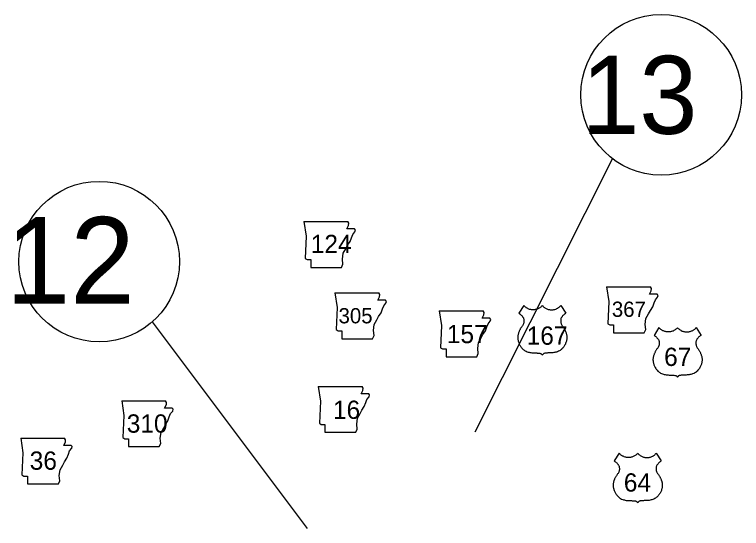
# Model space of a CAD drawing. Extents: x -819161 to 80911, y -6604 to 768454.
# Drawn here: x 46076 to 47965, y 1935 to 3271 of the extents above; entities that cross this region are included whole.
import ezdxf

# ---------------------------------------------------------------- set-up
doc = ezdxf.new("R2010")
doc.units = 0
for name, color, linetype in [('21', 7, 'Continuous'), ('22', 7, 'Continuous'), ('Default', 7, 'Continuous')]:
    doc.layers.add(name, color=color, linetype=linetype)

msp = doc.modelspace()

# ---------------------------------------------------------------- linework, layer by layer
at = {"layer": '21'}
for p, q in [((46827.6, 2732.8), (46833.3, 2694.8)), ((46939.2, 2713.8), (46943.7, 2722.7)), ((46944.3, 2728.4), (46941.7, 2732.8)), ((46943.7, 2722.7), (46944.3, 2728.4)), ((46958.9, 2713.8), (46939.2, 2713.8)), ((46954.5, 2699.2), (46960.2, 2706.2)), ((46961.4, 2710.6), (46958.9, 2713.8)), ((46960.2, 2706.2), (46961.4, 2710.6)), ((46833.3, 2694.8), (46830.7, 2637.1)), ((46947.5, 2680.8), (46951.3, 2691)), ((46951.3, 2691), (46954.5, 2699.2)), ((46936.7, 2662.4), (46941.1, 2671.3)), ((46941.1, 2671.3), (46947.5, 2680.8)), ((46927.8, 2635.1), (46929.7, 2650.4)), ((46929.7, 2650.4), (46936.7, 2662.4)), ((46830.7, 2637.1), (46835.8, 2633.9)), ((46835.8, 2633.9), (46845.3, 2633.9)), ((46845.3, 2633.9), (46845.3, 2613.6)), ((46929.1, 2621.8), (46927.8, 2635.1)), ((46845.3, 2613.6), (46925.3, 2613.6)), ((46925.3, 2613.6), (46929.1, 2621.8)), ((47614.2, 2563.2), (47619.9, 2525.1)), ((47725.9, 2544.2), (47730.3, 2553.1)), ((47731, 2558.8), (47728.3, 2563.2)), ((47730.3, 2553.1), (47731, 2558.8)), ((46908.1, 2547.7), (46913.9, 2509.7)), ((47019.8, 2528.7), (47024.2, 2537.6)), ((47024.9, 2543.3), (47022.2, 2547.7)), ((47024.2, 2537.6), (47024.9, 2543.3)), ((47745.5, 2544.2), (47725.9, 2544.2)), ((47741.1, 2529.6), (47746.8, 2536.6)), ((47748.1, 2541), (47745.5, 2544.2)), ((47746.8, 2536.6), (47748.1, 2541)), ((47039.5, 2528.7), (47019.8, 2528.7)), ((47031.9, 2505.8), (47035, 2514.1)), ((47035, 2514.1), (47040.7, 2521.1)), ((47042, 2525.5), (47039.5, 2528.7)), ((47040.7, 2521.1), (47042, 2525.5)), ((47619.9, 2525.1), (47617.4, 2467.4)), ((47734.1, 2511.2), (47737.9, 2521.3)), ((47737.9, 2521.3), (47741.1, 2529.6)), ((46913.9, 2509.7), (46911.3, 2451.9)), ((47021.7, 2486.2), (47028.1, 2495.7)), ((47028.1, 2495.7), (47031.9, 2505.8)), ((47179.2, 2500.8), (47184.9, 2462.8)), ((47295.9, 2496.4), (47293.3, 2500.8)), ((47295.3, 2490.7), (47295.9, 2496.4)), ((47723.3, 2492.8), (47727.8, 2501.7)), ((47727.8, 2501.7), (47734.1, 2511.2)), ((47010.3, 2465.2), (47017.3, 2477.3)), ((47017.3, 2477.3), (47021.7, 2486.2)), ((47290.9, 2481.8), (47295.3, 2490.7)), ((47310.5, 2481.8), (47290.9, 2481.8)), ((47313.1, 2478.6), (47310.5, 2481.8)), ((47311.8, 2474.2), (47313.1, 2478.6)), ((47714.5, 2465.5), (47716.4, 2480.7)), ((47716.4, 2480.7), (47723.3, 2492.8)), ((47008.4, 2450), (47010.3, 2465.2)), ((47184.9, 2462.8), (47182.4, 2405)), ((47299.1, 2448.8), (47302.9, 2459)), ((47302.9, 2459), (47306.1, 2467.2)), ((47306.1, 2467.2), (47311.8, 2474.2)), ((47617.4, 2467.4), (47622.5, 2464.2)), ((47622.5, 2464.2), (47632, 2464.2)), ((47632, 2464.2), (47632, 2443.9)), ((47715.7, 2452.2), (47714.5, 2465.5)), ((46911.3, 2451.9), (46916.4, 2448.7)), ((46916.4, 2448.7), (46925.9, 2448.7)), ((46925.9, 2448.7), (46925.9, 2428.4)), ((47009.7, 2436.7), (47008.4, 2450)), ((47288.3, 2430.4), (47292.8, 2439.3)), ((47292.8, 2439.3), (47299.1, 2448.8)), ((47632, 2443.9), (47711.9, 2443.9)), ((47711.9, 2443.9), (47715.7, 2452.2)), ((46925.9, 2428.4), (47005.8, 2428.4)), ((47005.8, 2428.4), (47009.7, 2436.7)), ((47279.4, 2403.1), (47281.3, 2418.4)), ((47281.3, 2418.4), (47288.3, 2430.4)), ((47182.4, 2405), (47187.5, 2401.9)), ((47187.5, 2401.9), (47197, 2401.9)), ((47197, 2401.9), (47197, 2381.6)), ((47280.7, 2389.8), (47279.4, 2403.1)), ((47197, 2381.6), (47276.9, 2381.6)), ((47276.9, 2381.6), (47280.7, 2389.8)), ((46864.6, 2304.3), (46870.3, 2266.2)), ((46976.2, 2285.2), (46980.6, 2294.1)), ((46981.3, 2299.8), (46978.7, 2304.2)), ((46980.6, 2294.1), (46981.3, 2299.8)), ((46354, 2267.1), (46359.8, 2229)), ((46470.8, 2262.6), (46468.1, 2267)), ((46995.9, 2285.2), (46976.2, 2285.2)), ((46988.3, 2262.4), (46991.4, 2270.6)), ((46991.4, 2270.6), (46997.1, 2277.6)), ((46998.4, 2282.1), (46995.9, 2285.2)), ((46997.1, 2277.6), (46998.4, 2282.1)), ((46465.7, 2248.1), (46470.1, 2256.9)), ((46485.4, 2248.1), (46465.7, 2248.1)), ((46470.1, 2256.9), (46470.8, 2262.6)), ((46487.9, 2244.9), (46485.4, 2248.1)), ((46870.3, 2266.2), (46867.7, 2208.5)), ((46978.1, 2242.7), (46984.5, 2252.2)), ((46984.5, 2252.2), (46988.3, 2262.4)), ((46359.8, 2229), (46357.2, 2171.3)), ((46477.8, 2225.2), (46480.9, 2233.5)), ((46480.9, 2233.5), (46486.6, 2240.4)), ((46486.6, 2240.4), (46487.9, 2244.9)), ((46966.7, 2221.8), (46973.7, 2233.8)), ((46973.7, 2233.8), (46978.1, 2242.7)), ((46467.6, 2205.6), (46473.9, 2215.1)), ((46473.9, 2215.1), (46477.8, 2225.2)), ((46964.8, 2206.6), (46966.7, 2221.8)), ((46456.2, 2184.6), (46463.2, 2196.7)), ((46463.2, 2196.7), (46467.6, 2205.6)), ((46867.7, 2208.5), (46872.8, 2205.3)), ((46872.8, 2205.3), (46882.3, 2205.3)), ((46882.3, 2205.3), (46882.3, 2185)), ((46962.3, 2185), (46966.1, 2193.2)), ((46966.1, 2193.2), (46964.8, 2206.6)), ((46454.3, 2169.4), (46456.2, 2184.6)), ((46882.3, 2185), (46962.3, 2185)), ((46091.7, 2170.2), (46097.4, 2132.1)), ((46203.4, 2151.1), (46207.8, 2160)), ((46208.4, 2165.7), (46205.8, 2170.1)), ((46207.8, 2160), (46208.4, 2165.7)), ((46357.2, 2171.3), (46362.3, 2168.1)), ((46362.3, 2168.1), (46371.8, 2168.1)), ((46371.8, 2168.1), (46371.8, 2147.8)), ((46451.7, 2147.8), (46455.5, 2156.1)), ((46455.5, 2156.1), (46454.3, 2169.4)), ((46223, 2151.1), (46203.4, 2151.1)), ((46215.4, 2128.3), (46218.6, 2136.5)), ((46218.6, 2136.5), (46224.3, 2143.5)), ((46225.6, 2148), (46223, 2151.1)), ((46224.3, 2143.5), (46225.6, 2148)), ((46371.8, 2147.8), (46451.7, 2147.8)), ((46097.4, 2132.1), (46094.9, 2074.4)), ((46205.3, 2108.6), (46211.6, 2118.1)), ((46211.6, 2118.1), (46215.4, 2128.3)), ((46193.9, 2087.7), (46200.8, 2099.7)), ((46200.8, 2099.7), (46205.3, 2108.6)), ((46191.9, 2072.5), (46193.9, 2087.7)), ((46094.9, 2074.4), (46100, 2071.2)), ((46100, 2071.2), (46109.5, 2071.2)), ((46109.5, 2071.2), (46109.5, 2050.9)), ((46189.4, 2050.9), (46193.2, 2059.1)), ((46193.2, 2059.1), (46191.9, 2072.5)), ((46109.5, 2050.9), (46189.4, 2050.9))]:
    msp.add_line(p, q, dxfattribs=at)
for points in [[(46827.6, 2732.8), (46941.7, 2732.8)], [(47614.2, 2563.2), (47728.3, 2563.2)], [(46908.1, 2547.7), (47022.2, 2547.7)], [(47179.2, 2500.8), (47293.3, 2500.8)], [(46864.6, 2304.3), (46978.7, 2304.2)], [(46354, 2267.1), (46468.1, 2267)], [(46091.7, 2170.2), (46205.8, 2170.1)]]:
    msp.add_lwpolyline(points, dxfattribs=at)
at = {"layer": '22'}
for points in [[(47447.1, 2514.5), (47446.1, 2513.4), (47445.2, 2512.5), (47444.1, 2511.5), (47442.9, 2510.5), (47441.8, 2509.6), (47440.5, 2508.7), (47439, 2507.7), (47437.4, 2506.8), (47435.3, 2505.9), (47433.7, 2505.2), (47431.8, 2504.6), (47430.2, 2504.2), (47428.6, 2503.9), (47427, 2503.6), (47425.5, 2503.5), (47423.5, 2503.4), (47421.8, 2503.4), (47420.4, 2503.5), (47419, 2503.7), (47417.6, 2503.9), (47415.9, 2504.2), (47414.2, 2504.6), (47412.3, 2505.3), (47410.6, 2505.9), (47409.1, 2506.6), (47407.7, 2507.4), (47406.4, 2508.1), (47405, 2509.1), (47403.6, 2510), (47402.5, 2511), (47401.6, 2511.8), (47400.6, 2512.8), (47399.6, 2513.8), (47398.8, 2514.6), (47385.9, 2494.6), (47386.8, 2494), (47387.9, 2493.3), (47388.9, 2492.6), (47390.3, 2491.5), (47391.4, 2490.5), (47392.4, 2489.6), (47393.4, 2488.6), (47394.5, 2487.4), (47395.2, 2486.5), (47395.9, 2485.6), (47396.7, 2484.6), (47397.4, 2483.5), (47398.1, 2482.2), (47398.6, 2480.6), (47398.9, 2479.1), (47399.2, 2477.4), (47399.4, 2475.9), (47399.4, 2474.4), (47399.4, 2473), (47399.3, 2471.9), (47399.1, 2470.5), (47398.9, 2469.2), (47398.5, 2467.8), (47398.1, 2466.6), (47397.6, 2465.3), (47396.7, 2463.5), (47395.9, 2462.1), (47394.8, 2460.8), (47393.6, 2459.2), (47392.5, 2457.8), (47391.6, 2456.3), (47390.7, 2454.9), (47389.9, 2453.7), (47389.3, 2452.5), (47388.6, 2451.1), (47387.8, 2449.5), (47387.1, 2447.9), (47386.6, 2446.7), (47386, 2445.1), (47385.4, 2443.3), (47384.9, 2441.7), (47384.4, 2440), (47384, 2438.1), (47383.7, 2436.3), (47383.5, 2434.5), (47383.4, 2432.5), (47383.3, 2430.6), (47383.4, 2428.8), (47383.7, 2426.6), (47384, 2424.6), (47384.3, 2423), (47384.7, 2421.7), (47385.1, 2420.1), (47385.7, 2418.2), (47386.6, 2415.9), (47387.3, 2414.2), (47388.2, 2412.5), (47389.1, 2410.8), (47390.3, 2408.8), (47391.6, 2407), (47392.8, 2405.4), (47394.2, 2403.8), (47396, 2401.9), (47397.5, 2400.5), (47399.1, 2399.2)], [(47447.1, 2514.5), (47448.1, 2513.4), (47449, 2512.5), (47450.1, 2511.5), (47451.3, 2510.5), (47452.4, 2509.6), (47453.7, 2508.7), (47455.2, 2507.7), (47456.8, 2506.8), (47458.9, 2505.9), (47460.6, 2505.2), (47462.4, 2504.6), (47464, 2504.2), (47465.6, 2503.9), (47467.2, 2503.6), (47468.7, 2503.5), (47470.7, 2503.4), (47472.4, 2503.4), (47473.8, 2503.5), (47475.2, 2503.7), (47476.6, 2503.9), (47478.4, 2504.2), (47480, 2504.6), (47481.9, 2505.3), (47483.6, 2505.9), (47485.1, 2506.6), (47486.5, 2507.4), (47487.8, 2508.1), (47489.2, 2509.1), (47490.6, 2510), (47491.7, 2511), (47492.7, 2511.8), (47493.6, 2512.8), (47494.6, 2513.8), (47495.4, 2514.6), (47508.3, 2494.6), (47507.4, 2494), (47506.3, 2493.3), (47505.3, 2492.6), (47503.9, 2491.5), (47502.8, 2490.5), (47501.8, 2489.6), (47500.8, 2488.6), (47499.7, 2487.4), (47499, 2486.5), (47498.3, 2485.6), (47497.5, 2484.6), (47496.8, 2483.5), (47496.1, 2482.2), (47495.6, 2480.6), (47495.3, 2479.1), (47495, 2477.4), (47494.8, 2475.9), (47494.8, 2474.4), (47494.8, 2473), (47494.9, 2471.9), (47495.1, 2470.5), (47495.3, 2469.2), (47495.7, 2467.8), (47496.1, 2466.6), (47496.6, 2465.3), (47497.5, 2463.5), (47498.3, 2462.1), (47499.4, 2460.8), (47500.6, 2459.2), (47501.7, 2457.8), (47502.6, 2456.3), (47503.5, 2454.9), (47504.3, 2453.7), (47504.9, 2452.5), (47505.6, 2451.1), (47506.4, 2449.5), (47507.1, 2447.9), (47507.6, 2446.7), (47508.2, 2445.1), (47508.8, 2443.3), (47509.3, 2441.7), (47509.8, 2440), (47510.2, 2438.1), (47510.5, 2436.3), (47510.7, 2434.5), (47510.9, 2432.5), (47510.9, 2430.6), (47510.8, 2428.8), (47510.6, 2426.6), (47510.2, 2424.6), (47509.9, 2423), (47509.5, 2421.7), (47509.1, 2420.1), (47508.5, 2418.2), (47507.6, 2415.9), (47506.9, 2414.2), (47506, 2412.5), (47505.1, 2410.8), (47503.9, 2408.8), (47502.6, 2407), (47501.4, 2405.4), (47500, 2403.8), (47498.2, 2401.9), (47496.7, 2400.5), (47495.1, 2399.2)], [(47798.5, 2457), (47797.5, 2455.9), (47796.6, 2454.9), (47795.5, 2453.9), (47794.3, 2452.9), (47793.2, 2452.1), (47791.9, 2451.1), (47790.4, 2450.2), (47788.8, 2449.3), (47786.7, 2448.3), (47785, 2447.7), (47783.2, 2447.1), (47781.6, 2446.7), (47780, 2446.4), (47778.4, 2446.1), (47776.9, 2446), (47774.9, 2445.9), (47773.2, 2445.9), (47771.8, 2446), (47770.4, 2446.1), (47769, 2446.3), (47767.2, 2446.7), (47765.6, 2447.1), (47763.7, 2447.8), (47762, 2448.4), (47760.5, 2449.1), (47759.1, 2449.8), (47757.8, 2450.6), (47756.4, 2451.5), (47755, 2452.5), (47753.9, 2453.4), (47752.9, 2454.3), (47752, 2455.2), (47751, 2456.2), (47750.2, 2457.1), (47737.3, 2437), (47738.2, 2436.5), (47739.3, 2435.8), (47740.3, 2435), (47741.7, 2433.9), (47742.8, 2433), (47743.8, 2432.1), (47744.8, 2431), (47745.9, 2429.9), (47746.6, 2429), (47747.3, 2428.1), (47748.1, 2427), (47748.8, 2425.9), (47749.5, 2424.7), (47750, 2423.1), (47750.3, 2421.6), (47750.6, 2419.9), (47750.8, 2418.4), (47750.8, 2416.9), (47750.8, 2415.5), (47750.7, 2414.4), (47750.5, 2413), (47750.3, 2411.7), (47749.9, 2410.3), (47749.5, 2409.1), (47749, 2407.7), (47748.1, 2406), (47747.3, 2404.6), (47746.2, 2403.3), (47745, 2401.7), (47743.9, 2400.3), (47743, 2398.8), (47742.1, 2397.4), (47741.3, 2396.2), (47740.7, 2395), (47740, 2393.6), (47739.2, 2391.9), (47738.5, 2390.3), (47738, 2389.2), (47737.4, 2387.6), (47736.8, 2385.8), (47736.3, 2384.2), (47735.8, 2382.5), (47735.4, 2380.5), (47735.1, 2378.8), (47734.9, 2376.9), (47734.7, 2375), (47734.7, 2373.1), (47734.8, 2371.2), (47735, 2369.1), (47735.4, 2367), (47735.7, 2365.5), (47736.1, 2364.1), (47736.5, 2362.6), (47737.1, 2360.7), (47738, 2358.4), (47738.7, 2356.7), (47739.6, 2354.9), (47740.5, 2353.2), (47741.7, 2351.3), (47743, 2349.4), (47744.2, 2347.9), (47745.6, 2346.3), (47747.4, 2344.4), (47748.9, 2343), (47750.5, 2341.7)], [(47798.5, 2457), (47799.5, 2455.9), (47800.4, 2454.9), (47801.5, 2453.9), (47802.7, 2452.9), (47803.8, 2452.1), (47805.1, 2451.1), (47806.6, 2450.2), (47808.2, 2449.3), (47810.3, 2448.3), (47811.9, 2447.7), (47813.8, 2447.1), (47815.4, 2446.7), (47817, 2446.4), (47818.6, 2446.1), (47820.1, 2446), (47822.1, 2445.9), (47823.8, 2445.9), (47825.2, 2446), (47826.6, 2446.1), (47828, 2446.3), (47829.7, 2446.7), (47831.4, 2447.1), (47833.3, 2447.8), (47835, 2448.4), (47836.5, 2449.1), (47837.9, 2449.8), (47839.2, 2450.6), (47840.6, 2451.5), (47842, 2452.5), (47843.1, 2453.4), (47844, 2454.3), (47845, 2455.2), (47846, 2456.2), (47846.8, 2457.1), (47859.7, 2437), (47858.8, 2436.5), (47857.7, 2435.8), (47856.7, 2435), (47855.3, 2433.9), (47854.1, 2433), (47853.2, 2432.1), (47852.2, 2431), (47851.1, 2429.9), (47850.4, 2429), (47849.7, 2428.1), (47848.9, 2427), (47848.2, 2425.9), (47847.5, 2424.7), (47847, 2423.1), (47846.7, 2421.6), (47846.4, 2419.9), (47846.2, 2418.4), (47846.2, 2416.9), (47846.2, 2415.5), (47846.3, 2414.4), (47846.5, 2413), (47846.7, 2411.7), (47847.1, 2410.3), (47847.5, 2409.1), (47848, 2407.7), (47848.9, 2406), (47849.7, 2404.6), (47850.8, 2403.3), (47852, 2401.7), (47853.1, 2400.3), (47854, 2398.8), (47854.9, 2397.4), (47855.7, 2396.2), (47856.3, 2395), (47857, 2393.6), (47857.8, 2391.9), (47858.5, 2390.3), (47859, 2389.2), (47859.6, 2387.6), (47860.2, 2385.8), (47860.7, 2384.2), (47861.2, 2382.5), (47861.6, 2380.5), (47861.9, 2378.8), (47862.1, 2376.9), (47862.2, 2375), (47862.3, 2373.1), (47862.2, 2371.2), (47861.9, 2369.1), (47861.6, 2367), (47861.3, 2365.5), (47860.9, 2364.1), (47860.5, 2362.6), (47859.9, 2360.7), (47859, 2358.4), (47858.3, 2356.7), (47857.4, 2354.9), (47856.5, 2353.2), (47855.3, 2351.3), (47854, 2349.4), (47852.8, 2347.9), (47851.4, 2346.3), (47849.6, 2344.4), (47848.1, 2343), (47846.5, 2341.7)], [(47399.1, 2399.2), (47400.7, 2398), (47402.7, 2396.7), (47405.1, 2395.6), (47408, 2394.5), (47410.4, 2393.7), (47412.5, 2393.1), (47414.9, 2392.6), (47417.1, 2392.2), (47419.5, 2391.8), (47422.5, 2391.6), (47424.9, 2391.5), (47426.8, 2391.5), (47428.8, 2391.5), (47430.7, 2391.4), (47432.5, 2391.3), (47434.1, 2391.2), (47435.7, 2391.1), (47437.7, 2390.9), (47439.7, 2390.6), (47440.9, 2390.5), (47441.9, 2390.3), (47443, 2389.8), (47443.7, 2389.4), (47444.3, 2389), (47445.1, 2388.4), (47445.9, 2387.6), (47446.5, 2386.8), (47447.1, 2385.8)], [(47495.1, 2399.2), (47493.5, 2398), (47491.5, 2396.7), (47489.1, 2395.6), (47486.2, 2394.5), (47483.9, 2393.7), (47481.7, 2393.1), (47479.4, 2392.6), (47477.1, 2392.2), (47474.7, 2391.8), (47471.7, 2391.6), (47469.3, 2391.5), (47467.4, 2391.5), (47465.4, 2391.5), (47463.5, 2391.4), (47461.7, 2391.3), (47460.1, 2391.2), (47458.5, 2391.1), (47456.5, 2390.9), (47454.5, 2390.6), (47453.3, 2390.5), (47452.3, 2390.3), (47451.2, 2389.8), (47450.5, 2389.4), (47449.9, 2389), (47449.1, 2388.4), (47448.3, 2387.6), (47447.7, 2386.8), (47447.1, 2385.8)], [(47750.5, 2341.7), (47752.1, 2340.4), (47754.1, 2339.2), (47756.5, 2338.1), (47759.4, 2337), (47761.7, 2336.2), (47763.9, 2335.6), (47766.2, 2335.1), (47768.5, 2334.6), (47770.9, 2334.3), (47773.9, 2334.1), (47776.3, 2334), (47778.2, 2334), (47780.2, 2334), (47782.1, 2333.9), (47783.9, 2333.8), (47785.5, 2333.7), (47787.1, 2333.6), (47789.1, 2333.4), (47791.1, 2333.1), (47792.3, 2332.9), (47793.3, 2332.8), (47794.4, 2332.3), (47795.1, 2331.9), (47795.7, 2331.5), (47796.5, 2330.8), (47797.3, 2330.1), (47797.9, 2329.3), (47798.5, 2328.3)], [(47846.5, 2341.7), (47844.9, 2340.4), (47842.9, 2339.2), (47840.5, 2338.1), (47837.6, 2337), (47835.2, 2336.2), (47833.1, 2335.6), (47830.7, 2335.1), (47828.5, 2334.6), (47826.1, 2334.3), (47823.1, 2334.1), (47820.7, 2334), (47818.8, 2334), (47816.8, 2334), (47814.9, 2333.9), (47813.1, 2333.8), (47811.5, 2333.7), (47809.9, 2333.6), (47807.9, 2333.4), (47805.9, 2333.1), (47804.7, 2332.9), (47803.7, 2332.8), (47802.5, 2332.3), (47801.9, 2331.9), (47801.3, 2331.5), (47800.5, 2330.8), (47799.7, 2330.1), (47799.1, 2329.3), (47798.5, 2328.3)], [(47695, 2130.5), (47694.1, 2129.4), (47693.1, 2128.5), (47692, 2127.4), (47690.9, 2126.5), (47689.8, 2125.6), (47688.4, 2124.6), (47687, 2123.7), (47685.3, 2122.8), (47683.2, 2121.8), (47681.6, 2121.2), (47679.8, 2120.6), (47678.1, 2120.2), (47676.6, 2119.9), (47674.9, 2119.6), (47673.5, 2119.5), (47671.4, 2119.4), (47669.8, 2119.4), (47668.3, 2119.5), (47666.9, 2119.6), (47665.5, 2119.8), (47663.8, 2120.2), (47662.2, 2120.6), (47660.2, 2121.3), (47658.5, 2121.9), (47657, 2122.6), (47655.6, 2123.4), (47654.3, 2124.1), (47652.9, 2125.1), (47651.6, 2126), (47650.5, 2126.9), (47649.5, 2127.8), (47648.5, 2128.7), (47647.6, 2129.7), (47646.8, 2130.6), (47633.8, 2110.6), (47634.7, 2110), (47635.8, 2109.3), (47636.9, 2108.5), (47638.3, 2107.5), (47639.4, 2106.5), (47640.4, 2105.6), (47641.4, 2104.6), (47642.4, 2103.4), (47643.2, 2102.5), (47643.9, 2101.6), (47644.6, 2100.5), (47645.3, 2099.5), (47646, 2098.2), (47646.5, 2096.6), (47646.9, 2095.1), (47647.2, 2093.4), (47647.3, 2091.9), (47647.4, 2090.4), (47647.3, 2089), (47647.3, 2087.9), (47647.1, 2086.5), (47646.8, 2085.2), (47646.5, 2083.8), (47646.1, 2082.6), (47645.5, 2081.2), (47644.7, 2079.5), (47643.8, 2078.1), (47642.8, 2076.8), (47641.5, 2075.2), (47640.5, 2073.8), (47639.5, 2072.3), (47638.6, 2070.9), (47637.9, 2069.7), (47637.2, 2068.5), (47636.5, 2067.1), (47635.7, 2065.5), (47635, 2063.9), (47634.5, 2062.7), (47634, 2061.1), (47633.3, 2059.3), (47632.8, 2057.7), (47632.3, 2056), (47631.9, 2054), (47631.6, 2052.3), (47631.4, 2050.5), (47631.3, 2048.5), (47631.3, 2046.6), (47631.4, 2044.8), (47631.6, 2042.6), (47631.9, 2040.6), (47632.3, 2039), (47632.6, 2037.7), (47633.1, 2036.1), (47633.7, 2034.2), (47634.5, 2031.9), (47635.3, 2030.2), (47636.1, 2028.5), (47637.1, 2026.7), (47638.3, 2024.8), (47639.5, 2023), (47640.8, 2021.4), (47642.1, 2019.8), (47643.9, 2017.9), (47645.5, 2016.5), (47647, 2015.2)], [(47695, 2130.5), (47696, 2129.4), (47697, 2128.5), (47698, 2127.4), (47699.2, 2126.5), (47700.3, 2125.6), (47701.7, 2124.6), (47703.1, 2123.7), (47704.8, 2122.8), (47706.9, 2121.8), (47708.5, 2121.2), (47710.3, 2120.6), (47712, 2120.2), (47713.5, 2119.9), (47715.1, 2119.6), (47716.6, 2119.5), (47718.7, 2119.4), (47720.3, 2119.4), (47721.8, 2119.5), (47723.2, 2119.6), (47724.5, 2119.8), (47726.3, 2120.2), (47727.9, 2120.6), (47729.9, 2121.3), (47731.6, 2121.9), (47733.1, 2122.6), (47734.5, 2123.4), (47735.8, 2124.1), (47737.2, 2125.1), (47738.5, 2126), (47739.6, 2126.9), (47740.6, 2127.8), (47741.6, 2128.7), (47742.5, 2129.7), (47743.3, 2130.6), (47756.3, 2110.6), (47755.4, 2110), (47754.3, 2109.3), (47753.2, 2108.5), (47751.8, 2107.5), (47750.7, 2106.5), (47749.7, 2105.6), (47748.7, 2104.6), (47747.7, 2103.4), (47746.9, 2102.5), (47746.2, 2101.6), (47745.5, 2100.5), (47744.8, 2099.5), (47744.1, 2098.2), (47743.6, 2096.6), (47743.2, 2095.1), (47742.9, 2093.4), (47742.8, 2091.9), (47742.7, 2090.4), (47742.7, 2089), (47742.8, 2087.9), (47743, 2086.5), (47743.3, 2085.2), (47743.6, 2083.8), (47744, 2082.6), (47744.6, 2081.2), (47745.4, 2079.5), (47746.3, 2078.1), (47747.3, 2076.8), (47748.6, 2075.2), (47749.6, 2073.8), (47750.6, 2072.3), (47751.5, 2070.9), (47752.2, 2069.7), (47752.9, 2068.5), (47753.6, 2067.1), (47754.4, 2065.5), (47755.1, 2063.9), (47755.6, 2062.7), (47756.1, 2061.1), (47756.8, 2059.3), (47757.3, 2057.7), (47757.7, 2056), (47758.2, 2054), (47758.5, 2052.3), (47758.7, 2050.5), (47758.8, 2048.5), (47758.8, 2046.6), (47758.7, 2044.8), (47758.5, 2042.6), (47758.2, 2040.6), (47757.8, 2039), (47757.5, 2037.7), (47757, 2036.1), (47756.4, 2034.2), (47755.6, 2031.9), (47754.8, 2030.2), (47754, 2028.5), (47753, 2026.7), (47751.8, 2024.8), (47750.6, 2023), (47749.3, 2021.4), (47747.9, 2019.8), (47746.1, 2017.9), (47744.6, 2016.5), (47743.1, 2015.2)], [(47647, 2015.2), (47648.7, 2013.9), (47650.6, 2012.7), (47653.1, 2011.6), (47655.9, 2010.5), (47658.3, 2009.7), (47660.4, 2009.1), (47662.8, 2008.6), (47665, 2008.2), (47667.4, 2007.8), (47670.5, 2007.6), (47672.8, 2007.5), (47674.8, 2007.5), (47676.7, 2007.5), (47678.7, 2007.4), (47680.5, 2007.3), (47682.1, 2007.2), (47683.7, 2007.1), (47685.7, 2006.9), (47687.7, 2006.6), (47688.8, 2006.5), (47689.8, 2006.3), (47691, 2005.8), (47691.7, 2005.4), (47692.3, 2005), (47693.1, 2004.4), (47693.8, 2003.6), (47694.5, 2002.8), (47695, 2001.8)], [(47743.1, 2015.2), (47741.4, 2013.9), (47739.5, 2012.7), (47737, 2011.6), (47734.1, 2010.5), (47731.8, 2009.7), (47729.7, 2009.1), (47727.3, 2008.6), (47725.1, 2008.2), (47722.6, 2007.8), (47719.6, 2007.6), (47717.3, 2007.5), (47715.3, 2007.5), (47713.4, 2007.5), (47711.4, 2007.4), (47709.6, 2007.3), (47708, 2007.2), (47706.4, 2007.1), (47704.4, 2006.9), (47702.4, 2006.6), (47701.3, 2006.5), (47700.3, 2006.3), (47699.1, 2005.8), (47698.4, 2005.4), (47697.8, 2005), (47697, 2004.4), (47696.2, 2003.6), (47695.6, 2002.8), (47695, 2001.8)]]:
    msp.add_lwpolyline(points, dxfattribs=at)
at = {"layer": 'Default'}
for points in [[(47272.6, 2186.4), (47629.5, 2896.2)], [(46433.4, 2471.9), (46836.2, 1935.1)]]:
    msp.add_lwpolyline(points, dxfattribs=at)
for centre in [(47755.9, 3062.3), (46295.6, 2628.7)]:
    msp.add_circle(centre, 208.7, dxfattribs=at)

# ---------------------------------------------------------------- texts
at = {"layer": '21'}
for s, height, p in [('124', 47.52, (46845.4, 2650.9)), ('367', 39.6, (47627.8, 2485.2)), ('305', 39.6, (46917.6, 2468.3)), ('157', 47.52, (47199, 2416.8)), ('16', 47.52, (46903.1, 2219.9)), ('310', 47.52, (46367.2, 2184.1)), ('36', 47.52, (46115, 2087.7))]:
    msp.add_text(s, height=height, dxfattribs=at).set_placement(p)
at = {"layer": '22'}
for s, p in [('167', (47406.4, 2412.6)), ('67', (47763.6, 2357.5)), ('64', (47658.9, 2030.9))]:
    msp.add_text(s, height=47.52, dxfattribs=at).set_placement(p)
at = {"layer": 'Default'}
for s, height, p in [('13', 202.87, (47548.3, 2960.9)), ('12', 225.42, (46052.6, 2519.2))]:
    msp.add_text(s, height=height, dxfattribs=at).set_placement(p)

doc.saveas('drawing.dxf')
